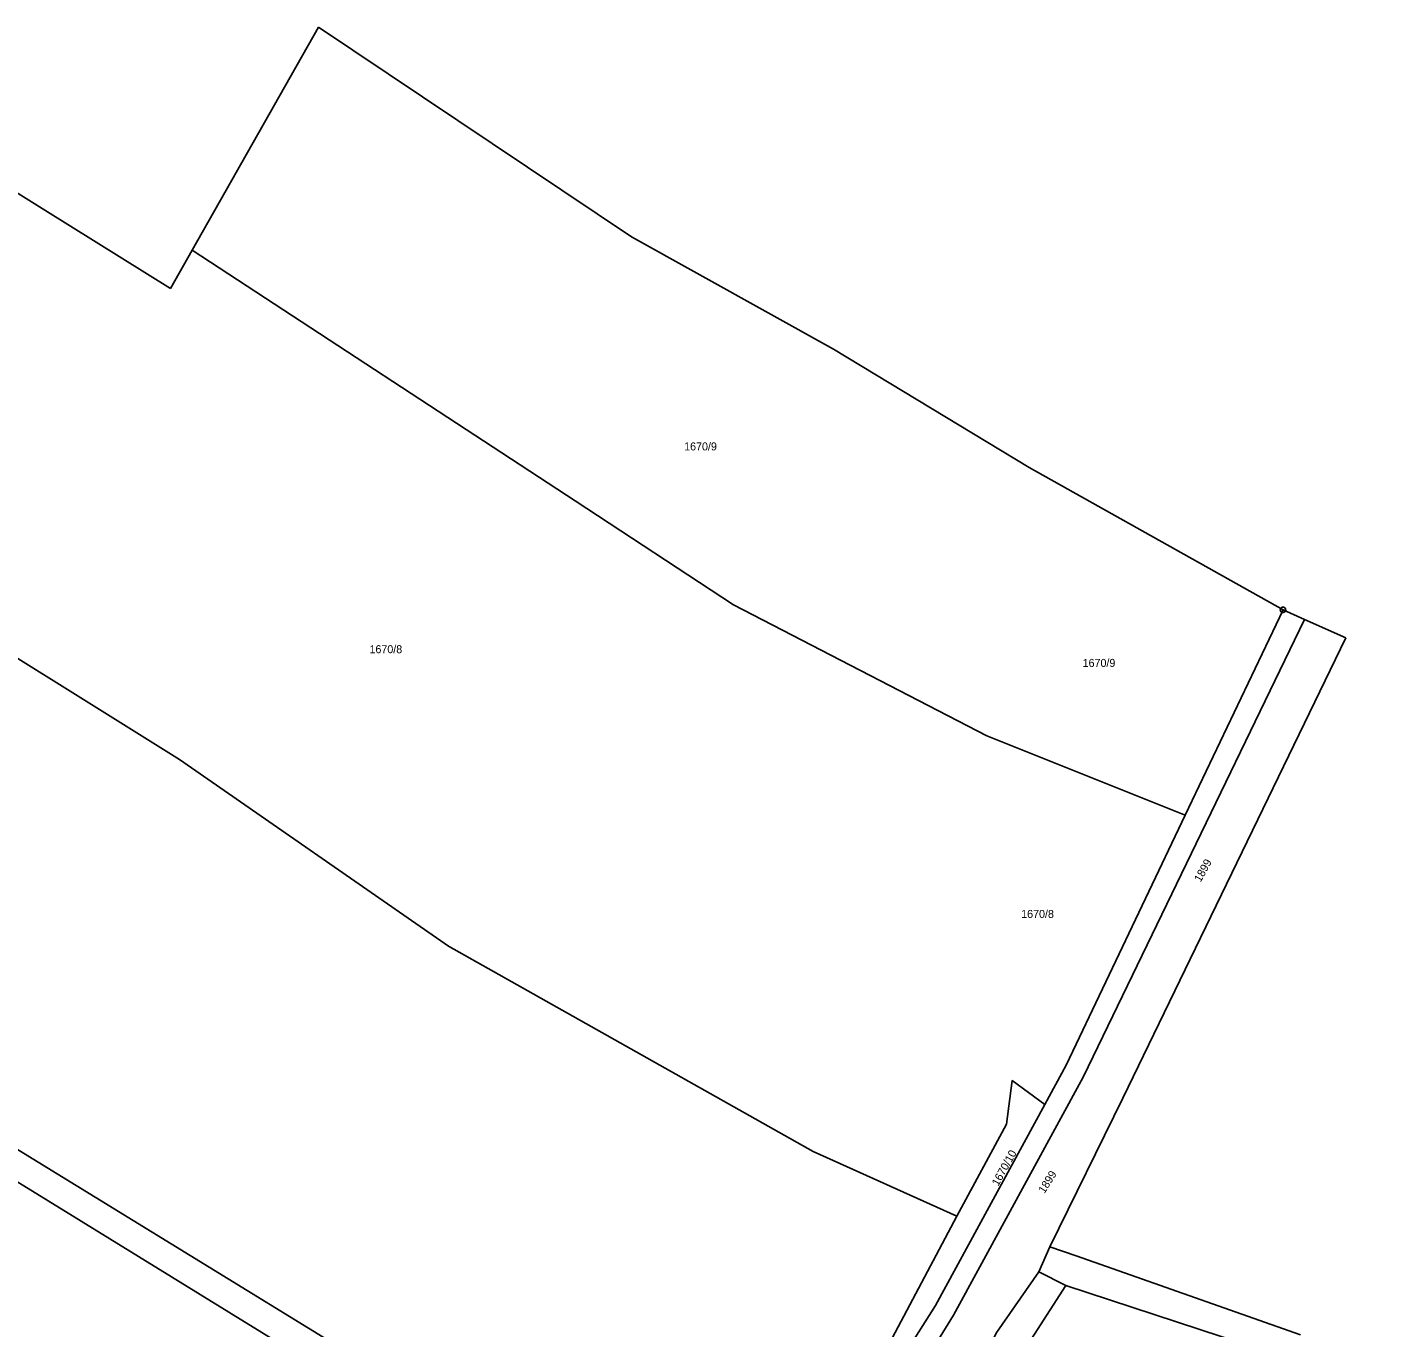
# Model space of a CAD drawing. Extents: x -587171 to -555306, y -1167727 to -1074732.
# Drawn here: x -558921.9 to -558674.8, y -1075551.6 to -1075314.3 of the extents above; entities that cross this region are included whole.
import ezdxf

# ---------------------------------------------------------------- set-up
doc = ezdxf.new("R2010")
doc.units = 0
for name, color, linetype in [('Hranice parcel', 7, 'Continuous'), ('Parcelní čísla', 7, 'Continuous'), ('Poz předměty', 7, 'Continuous'), ('Značky bodu BP', 7, 'Continuous')]:
    doc.layers.add(name, color=color, linetype=linetype)

msp = doc.modelspace()

# ---------------------------------------------------------------- linework, layer by layer
at = {"layer": 'Hranice parcel'}
for p, q in [((-558891.82, -1075355.04), (-558868.75, -1075314.32)), ((-558937.95, -1075335.75), (-558918.68, -1075347.75)), ((-558918.68, -1075347.75), (-558895.77, -1075362.02)), ((-558895.77, -1075362.02), (-558891.82, -1075355.04)), ((-558692.79, -1075420.63), (-558710.66, -1075458.12)), ((-558737.32, -1075541.39), (-558735.33, -1075536.87)), ((-558735.33, -1075536.87), (-558730.55, -1075538.5)), ((-558730.55, -1075538.5), (-558721.7, -1075541.6)), ((-558737.32, -1075541.39), (-558732.43, -1075543.9)), ((-558721.7, -1075541.6), (-558689.61, -1075552.89)), ((-558732.43, -1075543.9), (-558774.92, -1075609.72)), ((-558732.43, -1075543.9), (-558674.75, -1075562.79))]:
    msp.add_line(p, q, dxfattribs=at)
for points in [[(-558868.75, -1075314.32), (-558811.66, -1075352.56), (-558774.8, -1075373.08), (-558739.08, -1075394.69), (-558692.79, -1075420.63)], [(-558710.66, -1075458.12), (-558746.83, -1075443.65), (-558793.04, -1075419.7), (-558821.91, -1075400.73), (-558891.82, -1075355.04)], [(-558752.32, -1075531.23), (-558778.54, -1075519.43), (-558845.03, -1075482), (-558894.11, -1075447.96), (-558994.05, -1075385.55)], [(-558807.37, -1075590.51), (-558948.48, -1075503.86), (-559004.79, -1075467.13), (-559068.33, -1075436.86), (-559197.43, -1075387.45)], [(-558801.92, -1075600.03), (-558951.12, -1075508.17), (-559007.36, -1075471.37), (-559070.37, -1075442.36), (-559140.64, -1075414.98)], [(-558692.79, -1075420.63), (-558688.87, -1075422.38), (-558681.36, -1075425.72)], [(-558681.36, -1075425.72), (-558722, -1075509.74), (-558735.33, -1075536.87)], [(-558710.66, -1075458.12), (-558732.38, -1075503.71), (-558736.26, -1075510.87)], [(-558752.32, -1075531.23), (-558743.26, -1075514.49), (-558742.19, -1075506.53), (-558736.26, -1075510.87)], [(-558736.26, -1075510.87), (-558756.17, -1075547.58), (-558785.24, -1075593.48), (-558790.78, -1075595.62), (-558799.27, -1075595.49)], [(-558807.37, -1075590.51), (-558797.88, -1075592.17), (-558784.74, -1075586.39), (-558766.75, -1075558.58), (-558752.32, -1075531.23)], [(-558801.81, -1075643.65), (-558784.17, -1075617.08), (-558767.01, -1075593.93), (-558745.01, -1075552.39), (-558737.32, -1075541.39)]]:
    msp.add_lwpolyline(points, dxfattribs=at)
at = {"layer": 'Poz předměty'}
for p, q in [((-558729.24, -1075505.88), (-558688.87, -1075422.38)), ((-558752.89, -1075549.32), (-558729.24, -1075505.88)), ((-558792.28, -1075612.52), (-558752.89, -1075549.32))]:
    msp.add_line(p, q, dxfattribs=at)
at = {"layer": 'Značky bodu BP'}
for radius in [0.5, 0.0303]:
    msp.add_circle((-558692.79, -1075420.63), radius, dxfattribs=at)

# ---------------------------------------------------------------- texts
at = {"layer": 'Parcelní čísla'}
for s, p in [('1670/9', (-558802.05, -1075391.55)), ('1670/8', (-558859.46, -1075428.55)), ('1670/9', (-558729.35, -1075431.05)), ('1670/8', (-558740.56, -1075476.85))]:
    msp.add_text(s, height=1.46, dxfattribs=at).set_placement(p)
for s, rotation, p in [('1899', 61, (-558707.83, -1075470.42)), ('1670/10', 61, (-558744.75, -1075525.87)), ('1899', 58, (-558736.31, -1075527.23))]:
    msp.add_text(s, height=1.46, rotation=rotation, dxfattribs=at).set_placement(p)

doc.saveas('drawing.dxf')
